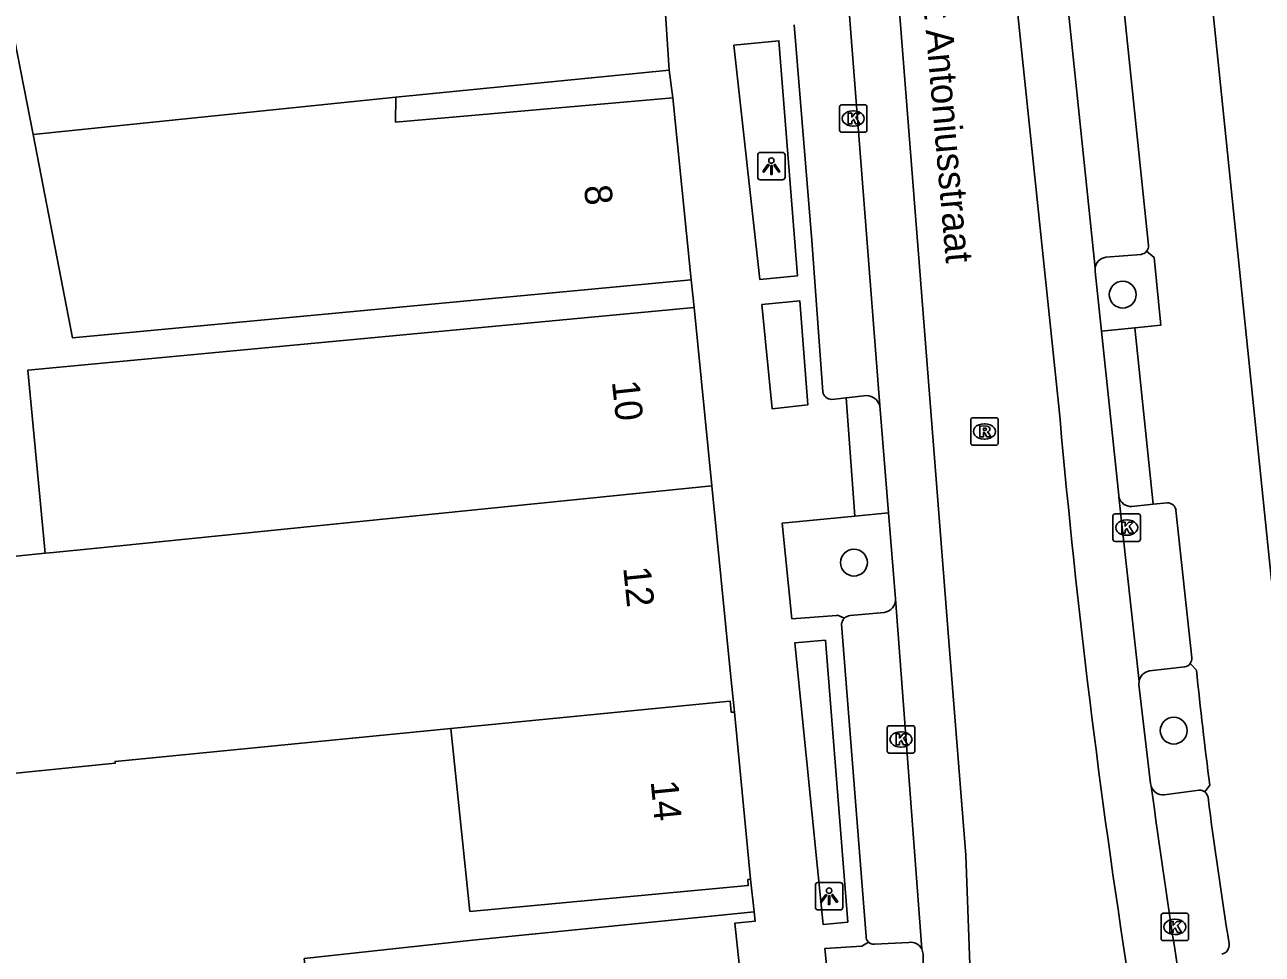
# Model space of a CAD drawing. Extents: x 159718 to 160783, y 383290 to 384030.
# Drawn here: x 160558.03 to 160603.13, y 383343.19 to 383377.04 of the extents above; entities that cross this region are included whole.
import ezdxf

# ---------------------------------------------------------------- set-up
doc = ezdxf.new("R2010")
doc.units = 0
for name, color, linetype in [('IMGEO_Boom', 7, 'Continuous'), ('IMGEO_Kolk', 7, 'Continuous'), ('IMGEO_Lichtpunt', 7, 'Continuous'), ('IMGEO_Openbare_ruimte_label', 7, 'Continuous'), ('IMGEO_Pand', 7, 'Continuous'), ('IMGEO_Pand_nummerreeks', 7, 'Continuous'), ('IMGEO_Parkeervlak_open', 7, 'Continuous'), ('IMGEO_Rijbaan_lokaal_gesloten', 7, 'Continuous'), ('IMGEO_Rioolput', 7, 'Continuous'), ('IMGEO_Voetpad_open', 7, 'Continuous')]:
    doc.layers.add(name, color=color, linetype=linetype)

msp = doc.modelspace()

# ---------------------------------------------------------------- linework, layer by layer
at = {"layer": 'IMGEO_Boom'}
for centre in [(160598.047, 383367.21), (160588.252, 383357.449), (160599.906, 383351.33)]:
    msp.add_circle(centre, 0.489, dxfattribs=at)
at = {"layer": 'IMGEO_Kolk'}
for p, q in [((160587.726, 383373.199), (160587.726, 383374.051)), ((160587.801, 383374.125), (160588.653, 383374.125)), ((160588.214, 383373.905), (160588.239, 383373.905)), ((160588.727, 383374.051), (160588.727, 383373.199)), ((160588.237, 383373.345), (160588.212, 383373.345)), ((160588.653, 383373.125), (160587.801, 383373.125)), ((160597.692, 383358.298), (160597.692, 383359.15)), ((160597.767, 383359.224), (160598.619, 383359.224)), ((160598.18, 383359.004), (160598.205, 383359.004)), ((160598.693, 383359.15), (160598.693, 383358.298)), ((160598.203, 383358.444), (160598.178, 383358.444)), ((160598.619, 383358.224), (160597.767, 383358.224)), ((160589.466, 383350.583), (160589.466, 383351.435)), ((160589.541, 383351.509), (160590.393, 383351.509)), ((160589.954, 383351.289), (160589.979, 383351.289)), ((160590.467, 383351.435), (160590.467, 383350.583)), ((160589.977, 383350.729), (160589.952, 383350.729)), ((160590.393, 383350.509), (160589.541, 383350.509)), ((160599.447, 383343.754), (160599.447, 383344.606)), ((160599.522, 383344.68), (160600.374, 383344.68)), ((160599.935, 383344.46), (160599.96, 383344.46)), ((160600.448, 383344.606), (160600.448, 383343.754)), ((160600.374, 383343.68), (160599.522, 383343.68)), ((160599.958, 383343.9), (160599.933, 383343.9))]:
    msp.add_line(p, q, dxfattribs=at)
for points in [[(160587.726, 383373.199), (160587.726, 383374.051)], [(160587.801, 383374.125), (160588.653, 383374.125)], [(160588.047, 383373.825), (160588.17, 383373.825), (160588.17, 383373.674), (160588.3, 383373.825), (160588.464, 383373.825), (160588.318, 383373.674), (160588.471, 383373.425), (160588.319, 383373.425), (160588.234, 383373.589), (160588.17, 383373.522), (160588.17, 383373.425), (160588.047, 383373.425), (160588.047, 383373.825)], [(160588.727, 383374.051), (160588.727, 383373.199)], [(160588.653, 383373.125), (160587.801, 383373.125)], [(160597.692, 383358.298), (160597.692, 383359.15)], [(160597.767, 383359.224), (160598.619, 383359.224)], [(160598.013, 383358.924), (160598.136, 383358.924), (160598.136, 383358.773), (160598.266, 383358.924), (160598.43, 383358.924), (160598.284, 383358.773), (160598.437, 383358.524), (160598.285, 383358.524), (160598.2, 383358.688), (160598.136, 383358.621), (160598.136, 383358.524), (160598.013, 383358.524), (160598.013, 383358.924)], [(160598.693, 383359.15), (160598.693, 383358.298)], [(160598.619, 383358.224), (160597.767, 383358.224)], [(160589.466, 383350.583), (160589.466, 383351.435)], [(160589.541, 383351.509), (160590.393, 383351.509)], [(160589.787, 383351.209), (160589.91, 383351.209), (160589.91, 383351.058), (160590.04, 383351.209), (160590.204, 383351.209), (160590.058, 383351.058), (160590.211, 383350.809), (160590.059, 383350.809), (160589.974, 383350.973), (160589.91, 383350.906), (160589.91, 383350.809), (160589.787, 383350.809), (160589.787, 383351.209)], [(160590.467, 383351.435), (160590.467, 383350.583)], [(160590.393, 383350.509), (160589.541, 383350.509)], [(160599.447, 383343.754), (160599.447, 383344.606)], [(160599.522, 383344.68), (160600.374, 383344.68)], [(160599.768, 383344.38), (160599.891, 383344.38), (160599.891, 383344.229), (160600.021, 383344.38), (160600.185, 383344.38), (160600.039, 383344.229), (160600.192, 383343.98), (160600.04, 383343.98), (160599.955, 383344.144), (160599.891, 383344.077), (160599.891, 383343.98), (160599.768, 383343.98), (160599.768, 383344.38)], [(160600.448, 383344.606), (160600.448, 383343.754)], [(160600.374, 383343.68), (160599.522, 383343.68)]]:
    msp.add_lwpolyline(points, dxfattribs=at)
for centre, start, end in [((160587.803, 383374.049), 91.552, 178.448), ((160587.803, 383374.049), 91.552, 178.448), ((160588.651, 383374.049), 1.552, 88.448), ((160588.651, 383374.049), 1.552, 88.448), ((160587.803, 383373.201), 181.552, 268.448), ((160587.803, 383373.201), 181.552, 268.448), ((160588.651, 383373.201), 271.552, 358.448), ((160588.651, 383373.201), 271.552, 358.448), ((160597.769, 383359.148), 91.552, 178.448), ((160597.769, 383359.148), 91.552, 178.448), ((160598.617, 383359.148), 1.552, 88.448), ((160598.617, 383359.148), 1.552, 88.448), ((160597.769, 383358.3), 181.552, 268.448), ((160597.769, 383358.3), 181.552, 268.448), ((160598.617, 383358.3), 271.552, 358.448), ((160598.617, 383358.3), 271.552, 358.448), ((160589.543, 383351.433), 91.552, 178.448), ((160589.543, 383351.433), 91.552, 178.448), ((160590.391, 383351.433), 1.552, 88.448), ((160590.391, 383351.433), 1.552, 88.448), ((160589.543, 383350.585), 181.552, 268.448), ((160589.543, 383350.585), 181.552, 268.448), ((160590.391, 383350.585), 271.552, 358.448), ((160590.391, 383350.585), 271.552, 358.448), ((160599.524, 383344.604), 91.552, 178.448), ((160599.524, 383344.604), 91.552, 178.448), ((160600.372, 383344.604), 1.552, 88.448), ((160600.372, 383344.604), 1.552, 88.448), ((160599.524, 383343.756), 181.552, 268.448), ((160599.524, 383343.756), 181.552, 268.448), ((160600.372, 383343.756), 271.552, 358.448), ((160600.372, 383343.756), 271.552, 358.448)]:
    msp.add_arc(centre, 0.0765, start, end, dxfattribs=at)
for centre, major_axis, ratio, start_param, end_param in [((160588.213, 383373.625), (-0.387, 0.002), 0.722429, 4.712389, 7.853982), ((160588.238, 383373.625), (-0.39, 0.002), 0.717154, 1.570796, 4.712389), ((160598.179, 383358.724), (-0.387, 0.002), 0.722429, 4.712389, 7.853982), ((160598.204, 383358.724), (-0.39, 0.002), 0.717154, 1.570796, 4.712389), ((160589.953, 383351.009), (-0.387, 0.002), 0.722429, 4.712389, 7.853982), ((160589.978, 383351.009), (-0.39, 0.002), 0.717154, 1.570796, 4.712389), ((160599.934, 383344.18), (-0.387, 0.002), 0.722429, 4.712389, 7.853982), ((160599.959, 383344.18), (-0.39, 0.002), 0.717154, 1.570796, 4.712389)]:
    msp.add_ellipse(centre, major_axis=major_axis, ratio=ratio, start_param=start_param, end_param=end_param, dxfattribs=at)
at = {"layer": 'IMGEO_Lichtpunt'}
for p, q in [((160585.647, 383372.39), (160584.839, 383372.39)), ((160585.647, 383372.39), (160584.839, 383372.39)), ((160584.745, 383372.295), (160584.745, 383371.488)), ((160584.745, 383372.295), (160584.745, 383371.488)), ((160585.741, 383371.488), (160585.741, 383372.295)), ((160585.741, 383371.488), (160585.741, 383372.295)), ((160584.839, 383371.394), (160585.647, 383371.394)), ((160584.839, 383371.394), (160585.647, 383371.394)), ((160587.75, 383345.797), (160586.942, 383345.797)), ((160587.75, 383345.797), (160586.942, 383345.797)), ((160586.848, 383345.702), (160586.848, 383344.895)), ((160586.848, 383345.702), (160586.848, 383344.895)), ((160587.844, 383344.895), (160587.844, 383345.702)), ((160587.844, 383344.895), (160587.844, 383345.702)), ((160586.942, 383344.801), (160587.75, 383344.801)), ((160586.942, 383344.801), (160587.75, 383344.801))]:
    msp.add_line(p, q, dxfattribs=at)
for points in [[(160585.119, 383371.959), (160585.158, 383371.931), (160584.97, 383371.669), (160584.932, 383371.696), (160585.119, 383371.959)], [(160585.221, 383371.911), (160585.268, 383371.911), (160585.268, 383371.589), (160585.221, 383371.589), (160585.221, 383371.911)], [(160585.331, 383371.931), (160585.369, 383371.958), (160585.556, 383371.696), (160585.517, 383371.668), (160585.331, 383371.931)], [(160587.222, 383345.366), (160587.261, 383345.338), (160587.073, 383345.076), (160587.035, 383345.103), (160587.222, 383345.366)], [(160587.324, 383345.318), (160587.371, 383345.318), (160587.371, 383344.996), (160587.324, 383344.996), (160587.324, 383345.318)], [(160587.434, 383345.338), (160587.472, 383345.365), (160587.659, 383345.103), (160587.62, 383345.075), (160587.434, 383345.338)]]:
    msp.add_lwpolyline(points, dxfattribs=at)
for centre in [(160585.244, 383372.093), (160587.347, 383345.5)]:
    msp.add_circle(centre, 0.0994, dxfattribs=at)
for centre, start, end in [((160584.839, 383372.295), 90, 180), ((160584.839, 383372.295), 90, 180), ((160585.647, 383372.295), 0, 90), ((160585.647, 383372.295), 0, 90), ((160584.839, 383371.488), 180, 270), ((160584.839, 383371.488), 180, 270), ((160585.647, 383371.488), 270, 0), ((160585.647, 383371.488), 270, 360), ((160586.942, 383345.702), 90, 180), ((160586.942, 383345.702), 90, 180), ((160587.75, 383345.702), 0, 90), ((160587.75, 383345.702), 0, 90), ((160586.942, 383344.895), 180, 270), ((160586.942, 383344.895), 180, 270), ((160587.75, 383344.895), 270, 0), ((160587.75, 383344.895), 270, 360)]:
    msp.add_arc(centre, 0.0946, start, end, dxfattribs=at)
at = {"layer": 'IMGEO_Pand'}
for points in [[(160580.717, 383383.161), (160581.134, 383379.085), (160581.318, 383378.369), (160581.518, 383375.387)], [(160558.334, 383373.046), (160557.662, 383376.509)], [(160571.556, 383374.401), (160581.518, 383375.387)], [(160558.334, 383373.046), (160571.556, 383374.401)], [(160581.652, 383374.383), (160571.545, 383373.494), (160571.556, 383374.401)], [(160581.652, 383374.383), (160582.321, 383367.749)], [(160582.321, 383367.749), (160559.771, 383365.642), (160558.334, 383373.046)], [(160558.771, 383357.788), (160558.145, 383364.458), (160572.736, 383365.828), (160582.431, 383366.738)], [(160582.431, 383366.738), (160583.073, 383360.251)], [(160558.771, 383357.788), (160559.071, 383357.818), (160560.536, 383357.966), (160583.073, 383360.251)], [(160583.073, 383360.251), (160583.738, 383353.525), (160583.896, 383351.999)], [(160554.884, 383357.393), (160558.771, 383357.788)], [(160583.896, 383351.999), (160583.778, 383351.999), (160583.739, 383352.407), (160583.605, 383352.394), (160573.56, 383351.407)], [(160583.896, 383351.999), (160584.488, 383345.922)], [(160573.56, 383351.407), (160561.323, 383350.205), (160561.329, 383350.146), (160556.023, 383349.612)], [(160584.488, 383345.922), (160584.389, 383345.904), (160584.4, 383345.69), (160574.254, 383344.747), (160573.56, 383351.407)], [(160572.379, 383335.917), (160571.88, 383340.503), (160568.535, 383340.14), (160568.221, 383343.028), (160574.356, 383343.695), (160584.621, 383344.725)], [(160584.621, 383344.725), (160584.657, 383344.394), (160583.91, 383344.316), (160584.17, 383341.926), (160584.905, 383342.006), (160585.403, 383337.205)]]:
    msp.add_lwpolyline(points, dxfattribs=at)
at = {"layer": 'IMGEO_Parkeervlak_open'}
for points in [[(160598.718, 383368.675), (160597.434, 383368.569)], [(160588.117, 383355.527), (160589.349, 383355.631)], [(160600.305, 383353.649), (160599.024, 383353.508)], [(160599.554, 383348.986), (160600.828, 383349.165)], [(160590.253, 383343.614), (160588.998, 383343.55)]]:
    msp.add_lwpolyline(points, dxfattribs=at)
for centre, radius, start, end in [((160598.662, 383368.998), 0.328, 279.7592, 320.1703), ((160597.487, 383368.128), 0.444, 96.8785, 174.5756), ((160589.275, 383356.122), 0.496, 278.5839, 0.5193), ((160588.174, 383355.142), 0.389, 98.4751, 134.0076), ((160599.109, 383353.045), 0.47, 100.4399, 171.4871), ((160600.253, 383353.953), 0.308, 279.6612, 325.4646), ((160599.52, 383349.445), 0.461, 197.6232, 274.2175), ((160600.84, 383348.844), 0.322, 52.2798, 92.1711), ((160588.968, 383343.824), 0.275, 226.4865, 276.1733), ((160590.323, 383343.172), 0.447, 27.2405, 99.0432)]:
    msp.add_arc(centre, radius, start, end, dxfattribs=at)
at = {"layer": 'IMGEO_Rijbaan_lokaal_gesloten'}
for points in [[(160595.764, 383362.66), (160589.375, 383423.771), (160591.203, 383423.954)], [(160583.596, 383423.202), (160585.479, 383423.384), (160587.833, 383400.9), (160589.592, 383381.539), (160591.203, 383361.107), (160591.724, 383354.429), (160592.324, 383346.798), (160592.528, 383341.495), (160592.558, 383339.696), (160592.568, 383337.896)], [(160597.045, 383368.17), (160595.109, 383386.725)], [(160588.05, 383377.838), (160589.191, 383363.167)], [(160597.276, 383365.883), (160597.049, 383368.053), (160597.045, 383368.17)], [(160597.909, 383359.846), (160597.901, 383359.899), (160597.276, 383365.883)], [(160589.191, 383363.167), (160589.513, 383359.258)], [(160598.644, 383353.115), (160597.909, 383359.846)], [(160589.513, 383359.258), (160589.771, 383356.126)], [(160589.771, 383356.126), (160590.721, 383343.377)], [(160599.081, 383349.306), (160599.061, 383349.406), (160598.64, 383353.009), (160598.644, 383353.115)]]:
    msp.add_lwpolyline(points, dxfattribs=at)
for centre, radius, start, end in [((160908.745, 383390.711), 314.236, 185.12151, 188.8647), ((161312.88, 383449.979), 720.863, 188.027921, 188.563916), ((160590.322, 383343.17), 0.45, 2.6765, 27.4162), ((160444.803, 383340.891), 145.986, 359.56976, 0.90264)]:
    msp.add_arc(centre, radius, start, end, dxfattribs=at)
at = {"layer": 'IMGEO_Rioolput'}
for p, q in [((160592.508, 383361.8), (160592.508, 383362.652)), ((160592.583, 383362.726), (160593.435, 383362.726)), ((160592.996, 383362.506), (160593.021, 383362.506)), ((160593.509, 383362.652), (160593.509, 383361.8)), ((160593.435, 383361.726), (160592.583, 383361.726)), ((160593.019, 383361.946), (160592.994, 383361.946))]:
    msp.add_line(p, q, dxfattribs=at)
for points in [[(160592.508, 383361.8), (160592.508, 383362.652)], [(160592.583, 383362.726), (160593.435, 383362.726)], [(160593.097, 383362.424), (160592.845, 383362.426), (160592.845, 383362.026)], [(160593.509, 383362.652), (160593.509, 383361.8)], [(160592.845, 383362.026), (160592.969, 383362.026), (160592.969, 383362.188), (160592.98, 383362.188)], [(160593.023, 383362.345), (160592.969, 383362.345), (160592.969, 383362.264)], [(160592.969, 383362.264), (160593.021, 383362.264)], [(160593.027, 383362.159), (160593.098, 383362.026), (160593.238, 383362.026), (160593.173, 383362.152)], [(160593.435, 383361.726), (160592.583, 383361.726)]]:
    msp.add_lwpolyline(points, dxfattribs=at)
for centre, radius, start, end in [((160592.585, 383362.65), 0.0765, 91.552, 178.448), ((160592.585, 383362.65), 0.0765, 91.552, 178.448), ((160593.096, 383362.314), 0.109, 350.3612, 89.416), ((160593.433, 383362.65), 0.0765, 1.552, 88.448), ((160593.433, 383362.65), 0.0765, 1.552, 88.448), ((160592.979, 383362.135), 0.0533, 26.0293, 88.6989), ((160593.005, 383362.453), 0.19, 274.7715, 282.9687), ((160593.029, 383362.249), 0.0964, 77.0061, 93.1865), ((160593.043, 383362.306), 0.0378, 276.6634, 79.6772), ((160593.094, 383362.314), 0.112, 277.5842, 350.9817), ((160593.078, 383362.099), 0.108, 29.5134, 73.7905), ((160592.585, 383361.802), 0.0765, 181.552, 268.448), ((160592.585, 383361.802), 0.0765, 181.552, 268.448), ((160593.433, 383361.802), 0.0765, 271.552, 358.448), ((160593.433, 383361.802), 0.0765, 271.552, 358.448)]:
    msp.add_arc(centre, radius, start, end, dxfattribs=at)
for centre, major_axis, ratio, start_param, end_param in [((160592.995, 383362.226), (-0.387, 0.002), 0.722429, 4.712389, 7.853982), ((160593.02, 383362.226), (-0.39, 0.002), 0.717154, 1.570796, 4.712389)]:
    msp.add_ellipse(centre, major_axis=major_axis, ratio=ratio, start_param=start_param, end_param=end_param, dxfattribs=at)
at = {"layer": 'IMGEO_Voetpad_open'}
for points in [[(160603.47, 383356.793), (160599.658, 383393.859)], [(160597.183, 383386.298), (160598.992, 383369.001)], [(160587.115, 383363.67), (160586.723, 383369.18), (160586.079, 383377.039)], [(160583.877, 383376.301), (160585.518, 383376.454), (160586.192, 383367.896), (160584.828, 383367.759), (160583.877, 383376.301)], [(160581.518, 383375.387), (160581.652, 383374.383)], [(160598.914, 383368.788), (160599.193, 383368.564), (160599.441, 383366.102), (160598.493, 383366.006)], [(160582.321, 383367.749), (160582.431, 383366.738)], [(160584.894, 383366.853), (160586.285, 383366.983), (160586.572, 383363.196), (160585.271, 383363.054), (160584.894, 383366.853)], [(160597.276, 383365.883), (160598.493, 383366.006)], [(160598.493, 383366.006), (160599.152, 383359.572)], [(160587.967, 383363.451), (160587.442, 383363.396)], [(160588.719, 383363.531), (160587.967, 383363.451)], [(160588.28, 383359.141), (160587.967, 383363.451)], [(160598.384, 383359.495), (160599.152, 383359.572)], [(160599.152, 383359.572), (160599.675, 383359.625)], [(160599.989, 383359.362), (160600.561, 383353.978)], [(160587.904, 383355.422), (160587.654, 383355.529), (160587.619, 383355.526), (160585.989, 383355.407), (160585.639, 383358.891), (160588.28, 383359.141)], [(160589.513, 383359.258), (160588.28, 383359.141)], [(160588.696, 383343.836), (160587.793, 383355.204)], [(160587.214, 383354.619), (160588.026, 383344.358), (160587.125, 383344.27), (160586.096, 383354.522), (160587.214, 383354.619)], [(160600.507, 383353.778), (160600.734, 383353.534)], [(160601.221, 383349.345), (160601.037, 383349.098)], [(160584.488, 383345.922), (160584.621, 383344.725)], [(160588.832, 383339.353), (160588.596, 383339.512), (160587.577, 383339.574), (160587.194, 383343.392), (160588.543, 383343.484), (160588.779, 383343.624)]]:
    msp.add_lwpolyline(points, dxfattribs=at)
for centre, radius, start, end in [((160598.662, 383369.001), 0.33, 319.8106, 359.9642), ((160587.434, 383363.719), 0.323, 188.6966, 271.3828), ((160588.701, 383363.019), 0.512, 16.7732, 87.9489), ((160598.349, 383359.945), 0.451, 192.6345, 274.4406), ((160599.679, 383359.31), 0.315, 9.4466, 90.6557), ((160588.178, 383355.145), 0.39, 134.7368, 171.2951), ((160600.25, 383353.955), 0.312, 325.4792, 4.3017), ((160772.89, 383371.425), 173.083, 185.93323, 187.32929), ((160600.838, 383348.839), 0.326, 11.4548, 52.4497), ((160765.186, 383369.74), 165.346, 187.23931, 189.11091), ((160588.966, 383343.819), 0.27, 176.4505, 226.3111), ((160601.577, 383343.525), 0.351, 284.5656, 5.471)]:
    msp.add_arc(centre, radius, start, end, dxfattribs=at)

# ---------------------------------------------------------------- texts
at = {"layer": 'IMGEO_Openbare_ruimte_label'}
msp.add_text('St Antoniusstraat', height=1, rotation=274.9921, dxfattribs=at).set_placement((160590.723, 383378.479))
at = {"layer": 'IMGEO_Pand_nummerreeks'}
for s, rotation, p in [('8', 275.7866, (160578.411, 383371.164)), ('10', 276.1763, (160579.428, 383364.044)), ('12', 275.7867, (160579.841, 383357.268)), ('14', 275.6315, (160580.842, 383349.481))]:
    msp.add_text(s, height=1, rotation=rotation, dxfattribs=at).set_placement(p)

doc.saveas('drawing.dxf')
